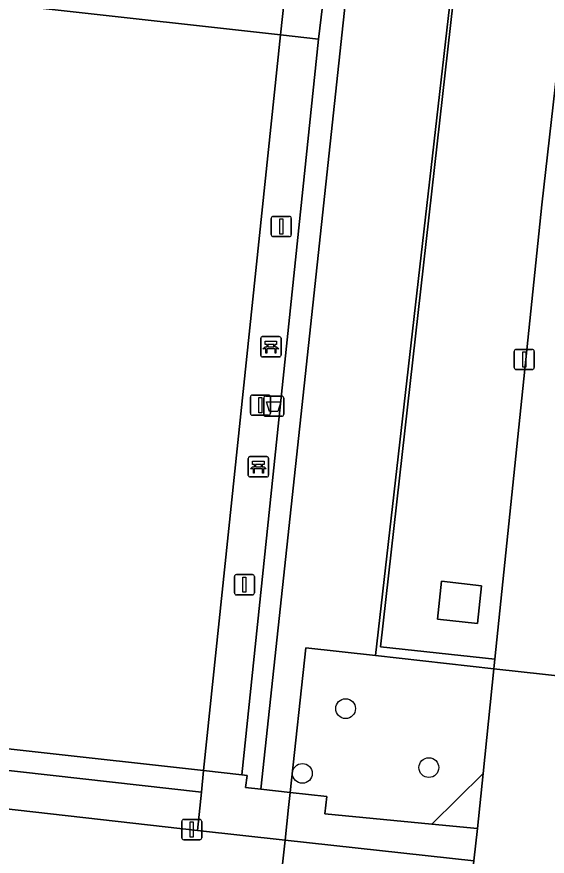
# Model space of a CAD drawing. Extents: x 162510 to 163918, y 388494 to 389774.
# Drawn here: x 162798.38 to 162824.58, y 388625.24 to 388666.71 of the extents above; entities that cross this region are included whole.
import ezdxf

# ---------------------------------------------------------------- set-up
doc = ezdxf.new("R2010")
doc.units = 0
for name, color, linetype in [('IMGEO_Afsluitpaal', 7, 'Continuous'), ('IMGEO_Afvalbak', 7, 'Continuous'), ('IMGEO_Bank', 7, 'Continuous'), ('IMGEO_Boom', 7, 'Continuous'), ('IMGEO_Groenvoorziening', 7, 'Continuous'), ('IMGEO_Haag', 7, 'Continuous'), ('IMGEO_Hek', 7, 'Continuous'), ('IMGEO_Lage_trafo', 7, 'Continuous'), ('IMGEO_Lichtmast', 7, 'Continuous'), ('IMGEO_Rijbaan_lokaal_open', 7, 'Continuous'), ('IMGEO_Terreindeel_gesloten', 7, 'Continuous'), ('IMGEO_Voetpad_open', 7, 'Continuous')]:
    doc.layers.add(name, color=color, linetype=linetype)

msp = doc.modelspace()

# ---------------------------------------------------------------- linework, layer by layer
at = {"layer": 'IMGEO_Afsluitpaal'}
for p, q in [((162806.527, 388626.155), (162806.527, 388626.955)), ((162806.527, 388626.955), (162806.527, 388626.155)), ((162806.627, 388627.055), (162807.417, 388627.055)), ((162807.417, 388627.055), (162806.627, 388627.055)), ((162807.517, 388626.955), (162807.517, 388626.155)), ((162807.517, 388626.155), (162807.517, 388626.955)), ((162807.417, 388626.055), (162806.627, 388626.055)), ((162806.627, 388626.055), (162807.417, 388626.055))]:
    msp.add_line(p, q, dxfattribs=at)
msp.add_lwpolyline([(162806.947, 388626.93), (162807.097, 388626.93), (162807.097, 388626.18), (162806.947, 388626.18), (162806.947, 388626.93)], dxfattribs=at)
for centre, start, end in [((162806.627, 388626.955), 90, 180), ((162806.627, 388626.955), 90, 180), ((162807.417, 388626.955), 0, 90), ((162807.417, 388626.955), 360, 90), ((162806.627, 388626.155), 180, 270), ((162806.627, 388626.155), 180, 270), ((162807.417, 388626.155), 270, 0), ((162807.417, 388626.155), 270, 0)]:
    msp.add_arc(centre, 0.1, start, end, dxfattribs=at)
at = {"layer": 'IMGEO_Afvalbak'}
for p, q in [((162810.573, 388647.074), (162810.573, 388647.874)), ((162810.573, 388647.874), (162810.573, 388647.074)), ((162810.673, 388647.974), (162811.463, 388647.974)), ((162811.463, 388647.974), (162810.673, 388647.974)), ((162811.563, 388647.874), (162811.563, 388647.074)), ((162811.563, 388647.074), (162811.563, 388647.874)), ((162811.463, 388646.974), (162810.673, 388646.974)), ((162810.673, 388646.974), (162811.463, 388646.974))]:
    msp.add_line(p, q, dxfattribs=at)
msp.add_lwpolyline([(162810.716, 388647.688), (162811.42, 388647.688), (162811.271, 388647.218), (162810.865, 388647.218), (162810.716, 388647.688)], dxfattribs=at)
for centre, start, end in [((162810.673, 388647.874), 90, 180), ((162810.673, 388647.874), 90, 180), ((162811.463, 388647.874), 0, 90), ((162811.463, 388647.874), 360, 90), ((162810.673, 388647.074), 180, 270), ((162810.673, 388647.074), 180, 270), ((162811.463, 388647.074), 270, 0), ((162811.463, 388647.074), 270, 0)]:
    msp.add_arc(centre, 0.1, start, end, dxfattribs=at)
at = {"layer": 'IMGEO_Bank'}
for p, q in [((162810.43, 388649.987), (162810.43, 388650.828)), ((162810.43, 388650.828), (162810.43, 388649.987)), ((162810.505, 388650.912), (162811.346, 388650.912)), ((162811.346, 388650.912), (162810.505, 388650.912)), ((162811.43, 388650.837), (162811.43, 388649.996)), ((162811.43, 388649.996), (162811.43, 388650.837)), ((162811.127, 388650.31), (162810.734, 388650.31)), ((162810.739, 388650.418), (162810.739, 388650.524)), ((162810.783, 388650.524), (162810.783, 388650.418)), ((162811.071, 388650.53), (162810.789, 388650.53)), ((162810.789, 388650.412), (162811.071, 388650.412)), ((162811.077, 388650.418), (162811.077, 388650.524)), ((162811.121, 388650.524), (162811.121, 388650.418)), ((162811.355, 388649.912), (162810.514, 388649.912)), ((162810.514, 388649.912), (162811.355, 388649.912)), ((162809.812, 388644.057), (162809.812, 388644.898)), ((162809.812, 388644.898), (162809.812, 388644.057)), ((162809.887, 388644.982), (162810.728, 388644.982)), ((162810.728, 388644.982), (162809.887, 388644.982)), ((162810.812, 388644.907), (162810.812, 388644.066)), ((162810.812, 388644.066), (162810.812, 388644.907)), ((162810.509, 388644.38), (162810.116, 388644.38)), ((162810.121, 388644.488), (162810.121, 388644.594)), ((162810.165, 388644.594), (162810.165, 388644.488)), ((162810.453, 388644.6), (162810.171, 388644.6)), ((162810.171, 388644.482), (162810.453, 388644.482)), ((162810.459, 388644.488), (162810.459, 388644.594)), ((162810.503, 388644.594), (162810.503, 388644.488)), ((162810.737, 388643.982), (162809.896, 388643.982)), ((162809.896, 388643.982), (162810.737, 388643.982))]:
    msp.add_line(p, q, dxfattribs=at)
for points in [[(162810.733, 388650.53), (162810.647, 388650.53), (162810.647, 388650.691), (162811.21, 388650.691), (162811.21, 388650.53), (162811.127, 388650.53)], [(162810.677, 388650.31), (162810.535, 388650.31), (162810.647, 388650.412), (162810.733, 388650.412)], [(162810.727, 388650.303), (162810.727, 388650.096), (162810.684, 388650.096), (162810.684, 388650.303)], [(162811.127, 388650.412), (162811.21, 388650.412), (162811.322, 388650.31), (162811.183, 388650.31)], [(162811.177, 388650.303), (162811.177, 388650.096), (162811.133, 388650.096), (162811.133, 388650.303)], [(162810.115, 388644.6), (162810.029, 388644.6), (162810.029, 388644.761), (162810.592, 388644.761), (162810.592, 388644.6), (162810.509, 388644.6)], [(162810.059, 388644.38), (162809.917, 388644.38), (162810.029, 388644.482), (162810.115, 388644.482)], [(162810.109, 388644.373), (162810.109, 388644.166), (162810.066, 388644.166), (162810.066, 388644.373)], [(162810.509, 388644.482), (162810.592, 388644.482), (162810.704, 388644.38), (162810.565, 388644.38)], [(162810.559, 388644.373), (162810.559, 388644.166), (162810.515, 388644.166), (162810.515, 388644.373)]]:
    msp.add_lwpolyline(points, dxfattribs=at)
for centre, radius, start, end in [((162810.508, 388650.834), 0.0779, 92.4484, 184.2845), ((162810.508, 388650.834), 0.0779, 92.4484, 184.2845), ((162811.352, 388650.834), 0.0779, 2.4484, 94.2845), ((162811.352, 388650.834), 0.0779, 2.4484, 94.2845), ((162810.677, 388650.303), 0.00671, 2.8957, 87.1043), ((162810.734, 388650.303), 0.00671, 92.8957, 177.1043), ((162810.732, 388650.523), 0.00671, 2.8957, 87.1043), ((162810.732, 388650.419), 0.00671, 272.8957, 357.1043), ((162810.789, 388650.523), 0.00671, 92.8957, 177.1043), ((162810.789, 388650.419), 0.00671, 182.8957, 267.1043), ((162811.071, 388650.523), 0.00671, 2.8957, 87.1043), ((162811.071, 388650.419), 0.00671, 272.8957, 357.1043), ((162811.128, 388650.523), 0.00671, 92.8957, 177.1043), ((162811.128, 388650.419), 0.00671, 182.8957, 267.1043), ((162811.126, 388650.303), 0.00671, 2.8957, 87.1043), ((162811.183, 388650.303), 0.00671, 92.8957, 177.1043), ((162810.508, 388649.99), 0.0779, 182.4484, 274.2845), ((162810.508, 388649.99), 0.0779, 182.4484, 274.2845), ((162811.352, 388649.99), 0.0779, 272.4484, 4.2845), ((162811.352, 388649.99), 0.0779, 272.4484, 4.2845), ((162809.89, 388644.904), 0.0779, 92.4484, 184.2845), ((162809.89, 388644.904), 0.0779, 92.4484, 184.2845), ((162810.734, 388644.904), 0.0779, 2.4484, 94.2845), ((162810.734, 388644.904), 0.0779, 2.4484, 94.2845), ((162810.059, 388644.373), 0.00671, 2.8957, 87.1043), ((162810.116, 388644.373), 0.00671, 92.8957, 177.1043), ((162810.114, 388644.593), 0.00671, 2.8957, 87.1043), ((162810.114, 388644.489), 0.00671, 272.8957, 357.1043), ((162810.171, 388644.593), 0.00671, 92.8957, 177.1043), ((162810.171, 388644.489), 0.00671, 182.8957, 267.1043), ((162810.453, 388644.593), 0.00671, 2.8957, 87.1043), ((162810.453, 388644.489), 0.00671, 272.8957, 357.1043), ((162810.51, 388644.593), 0.00671, 92.8957, 177.1043), ((162810.51, 388644.489), 0.00671, 182.8957, 267.1043), ((162810.508, 388644.373), 0.00671, 2.8957, 87.1043), ((162810.565, 388644.373), 0.00671, 92.8957, 177.1043), ((162809.89, 388644.06), 0.0779, 182.4484, 274.2845), ((162809.89, 388644.06), 0.0779, 182.4484, 274.2845), ((162810.734, 388644.06), 0.0779, 272.4484, 4.2845), ((162810.734, 388644.06), 0.0779, 272.4484, 4.2845)]:
    msp.add_arc(centre, radius, start, end, dxfattribs=at)
at = {"layer": 'IMGEO_Boom'}
for centre in [(162814.621, 388632.53), (162812.483, 388629.332), (162818.732, 388629.619)]:
    msp.add_circle(centre, 0.489, dxfattribs=at)
at = {"layer": 'IMGEO_Groenvoorziening'}
for points in [[(162821.948, 388634.505), (162821.964, 388634.662), (162821.996, 388634.969), (162816.351, 388635.591), (162824.334, 388706.496), (162817.314, 388707.306), (162817.009, 388704.455), (162817.392, 388704.415), (162818.566, 388704.296), (162823.913, 388703.754), (162816.094, 388635.154)], [(162809.752, 388629.232), (162809.683, 388628.638), (162810.439, 388628.552), (162818.566, 388704.296), (162817.392, 388704.415), (162813.593, 388668.215), (162813.288, 388665.612), (162809.487, 388629.261)], [(162811.885, 388628.388), (162812.658, 388635.536), (162816.094, 388635.154), (162823.913, 388703.754), (162818.566, 388704.296), (162810.439, 388628.552)], [(162776.981, 388671.284), (162776.803, 388669.682), (162777.401, 388669.615), (162811.408, 388665.822), (162811.582, 388667.482)], [(162816.094, 388635.154), (162812.658, 388635.536), (162811.885, 388628.388), (162813.691, 388628.182), (162813.59, 388627.326), (162818.885, 388626.819), (162821.413, 388629.319), (162821.948, 388634.505)], [(162773.037, 388632.274), (162807.499, 388628.402), (162807.607, 388629.47), (162773.442, 388633.26), (162773.143, 388633.293)], [(162773.037, 388632.274), (162772.841, 388630.389), (162793.465, 388628.073), (162793.586, 388629.263), (162795.355, 388629.062), (162795.229, 388627.875), (162807.309, 388626.518), (162807.499, 388628.402)]]:
    msp.add_lwpolyline(points, close=True, dxfattribs=at)
at = {"layer": 'IMGEO_Haag'}
for points in [[(162809.752, 388629.232), (162809.683, 388628.638), (162810.439, 388628.552), (162818.566, 388704.296), (162817.392, 388704.415), (162813.593, 388668.215), (162813.288, 388665.612), (162809.487, 388629.261)], [(162776.981, 388671.284), (162776.803, 388669.682), (162777.401, 388669.615), (162811.408, 388665.822), (162811.582, 388667.482)], [(162773.037, 388632.274), (162807.499, 388628.402), (162807.607, 388629.47), (162773.442, 388633.26), (162773.143, 388633.293)]]:
    msp.add_lwpolyline(points, close=True, dxfattribs=at)
at = {"layer": 'IMGEO_Hek'}
for points in [[(162818.566, 388704.296), (162823.913, 388703.754), (162816.094, 388635.154)], [(162777.401, 388669.615), (162811.408, 388665.822)], [(162809.487, 388629.261), (162813.288, 388665.612)], [(162811.408, 388665.822), (162813.288, 388665.612)], [(162811.885, 388628.388), (162812.658, 388635.536)], [(162812.658, 388635.536), (162816.094, 388635.154)], [(162816.094, 388635.154), (162821.948, 388634.505)], [(162821.948, 388634.505), (162827.048, 388633.939)], [(162773.442, 388633.26), (162807.607, 388629.47)], [(162807.607, 388629.47), (162809.487, 388629.261)], [(162811.804, 388627.642), (162811.885, 388628.388)]]:
    msp.add_lwpolyline(points, dxfattribs=at)
at = {"layer": 'IMGEO_Lage_trafo'}
msp.add_lwpolyline([(162821.329, 388638.593), (162819.363, 388638.824), (162819.156, 388636.954), (162821.139, 388636.734)], close=True, dxfattribs=at)
at = {"layer": 'IMGEO_Lichtmast'}
for p, q in [((162811.049, 388656.854), (162811.839, 388656.854)), ((162811.839, 388656.854), (162811.049, 388656.854)), ((162810.949, 388655.954), (162810.949, 388656.754)), ((162810.949, 388656.754), (162810.949, 388655.954)), ((162811.939, 388656.754), (162811.939, 388655.954)), ((162811.939, 388655.954), (162811.939, 388656.754)), ((162811.839, 388655.854), (162811.049, 388655.854)), ((162811.049, 388655.854), (162811.839, 388655.854)), ((162822.947, 388649.383), (162822.947, 388650.183)), ((162822.947, 388650.183), (162822.947, 388649.383)), ((162823.047, 388650.283), (162823.837, 388650.283)), ((162823.837, 388650.283), (162823.047, 388650.283)), ((162823.937, 388650.183), (162823.937, 388649.383)), ((162823.937, 388649.383), (162823.937, 388650.183)), ((162823.837, 388649.283), (162823.047, 388649.283)), ((162823.047, 388649.283), (162823.837, 388649.283)), ((162809.918, 388647.125), (162809.918, 388647.925)), ((162809.918, 388647.925), (162809.918, 388647.125)), ((162810.018, 388648.025), (162810.808, 388648.025)), ((162810.808, 388648.025), (162810.018, 388648.025)), ((162810.908, 388647.925), (162810.908, 388647.125)), ((162810.908, 388647.125), (162810.908, 388647.925)), ((162810.808, 388647.025), (162810.018, 388647.025)), ((162810.018, 388647.025), (162810.808, 388647.025)), ((162809.128, 388638.253), (162809.128, 388639.053)), ((162809.128, 388639.053), (162809.128, 388638.253)), ((162809.228, 388639.153), (162810.018, 388639.153)), ((162810.018, 388639.153), (162809.228, 388639.153)), ((162810.118, 388639.053), (162810.118, 388638.253)), ((162810.118, 388638.253), (162810.118, 388639.053)), ((162810.018, 388638.153), (162809.228, 388638.153)), ((162809.228, 388638.153), (162810.018, 388638.153))]:
    msp.add_line(p, q, dxfattribs=at)
for points in [[(162811.369, 388656.729), (162811.519, 388656.729), (162811.519, 388655.979), (162811.369, 388655.979), (162811.369, 388656.729)], [(162823.367, 388650.158), (162823.517, 388650.158), (162823.517, 388649.408), (162823.367, 388649.408), (162823.367, 388650.158)], [(162810.338, 388647.9), (162810.488, 388647.9), (162810.488, 388647.15), (162810.338, 388647.15), (162810.338, 388647.9)], [(162809.548, 388639.028), (162809.698, 388639.028), (162809.698, 388638.278), (162809.548, 388638.278), (162809.548, 388639.028)]]:
    msp.add_lwpolyline(points, dxfattribs=at)
for centre, start, end in [((162811.049, 388656.754), 90, 180), ((162811.049, 388656.754), 90, 180), ((162811.839, 388656.754), 0, 90), ((162811.839, 388656.754), 360, 90), ((162811.049, 388655.954), 180, 270), ((162811.049, 388655.954), 180, 270), ((162811.839, 388655.954), 270, 0), ((162811.839, 388655.954), 270, 0), ((162823.047, 388650.183), 90, 180), ((162823.047, 388650.183), 90, 180), ((162823.837, 388650.183), 0, 90), ((162823.837, 388650.183), 360, 90), ((162823.047, 388649.383), 180, 270), ((162823.047, 388649.383), 180, 270), ((162823.837, 388649.383), 270, 0), ((162823.837, 388649.383), 270, 0), ((162810.018, 388647.925), 90, 180), ((162810.018, 388647.925), 90, 180), ((162810.808, 388647.925), 0, 90), ((162810.808, 388647.925), 360, 90), ((162810.018, 388647.125), 180, 270), ((162810.018, 388647.125), 180, 270), ((162810.808, 388647.125), 270, 0), ((162810.808, 388647.125), 270, 0), ((162809.228, 388639.053), 90, 180), ((162809.228, 388639.053), 90, 180), ((162810.018, 388639.053), 0, 90), ((162810.018, 388639.053), 360, 90), ((162809.228, 388638.253), 180, 270), ((162809.228, 388638.253), 180, 270), ((162810.018, 388638.253), 270, 0), ((162810.018, 388638.253), 270, 0)]:
    msp.add_arc(centre, 0.1, start, end, dxfattribs=at)
at = {"layer": 'IMGEO_Rijbaan_lokaal_open'}
msp.add_lwpolyline([(162895.102, 388609.996), (162894.074, 388609.746), (162887.063, 388610.415), (162825.386, 388617.284), (162826.069, 388624.082), (162826.43, 388627.72), (162827.048, 388633.939), (162821.948, 388634.505), (162821.413, 388629.319), (162821.133, 388626.604), (162820.955, 388625.01), (162820.293, 388619.072), (162815.18, 388573.203), (162815.081, 388572.314), (162820.299, 388571.727), (162820.438, 388572.974), (162821.191, 388579.707), (162882.237, 388572.806), (162889.682, 388571.964)], dxfattribs=at)
msp.add_lwpolyline([(162811.197, 388622.036), (162813.483, 388621.78), (162815.538, 388621.55), (162818.163, 388621.256), (162818.274, 388621.237), (162818.494, 388621.183), (162818.707, 388621.11), (162818.914, 388621.019), (162819.111, 388620.909), (162819.298, 388620.782), (162819.473, 388620.639), (162819.634, 388620.481), (162819.78, 388620.309), (162819.911, 388620.125), (162820.025, 388619.93), (162820.12, 388619.725), (162820.197, 388619.513), (162820.255, 388619.295), (162820.293, 388619.072), (162820.955, 388625.01), (162811.63, 388626.04)], close=True, dxfattribs=at)
at = {"layer": 'IMGEO_Terreindeel_gesloten'}
msp.add_lwpolyline([(162811.408, 388665.822), (162777.401, 388669.615), (162773.442, 388633.26), (162807.607, 388629.47)], close=True, dxfattribs=at)
at = {"layer": 'IMGEO_Voetpad_open'}
for points in [[(162816.351, 388635.591), (162821.996, 388634.969), (162824.314, 388657.422), (162829.746, 388705.402), (162828.324, 388705.576), (162828.394, 388706.483), (162824.372, 388706.923), (162824.334, 388706.496)], [(162831.685, 388675.517), (162832.826, 388685.885), (162833.976, 388696.333), (162835.004, 388705.671), (162829.672, 388706.222), (162829.746, 388705.402), (162824.314, 388657.422), (162821.996, 388634.969), (162821.964, 388634.662), (162821.948, 388634.505), (162827.048, 388633.939), (162827.06, 388634.063), (162827.126, 388634.32), (162827.185, 388634.685), (162827.418, 388636.81), (162827.504, 388637.538), (162828.722, 388648.605), (162829.99, 388660.118), (162830.826, 388667.718)], [(162811.702, 388668.422), (162811.582, 388667.482), (162811.408, 388665.822), (162813.288, 388665.612), (162813.593, 388668.215)], [(162807.607, 388629.47), (162809.487, 388629.261), (162813.288, 388665.612), (162811.408, 388665.822)], [(162821.139, 388636.734), (162819.156, 388636.954), (162819.363, 388638.824), (162821.329, 388638.593)], [(162772.841, 388630.389), (162771.312, 388630.56), (162736.146, 388634.254), (162732.092, 388634.724), (162732.278, 388636.348), (162730.65, 388636.497), (162724.876, 388637.257), (162725.23, 388631.074), (162737.892, 388630.075), (162739.583, 388629.916), (162750.419, 388628.897), (162751.612, 388628.739), (162786.552, 388624.808), (162792.525, 388624.136), (162797.299, 388623.599), (162811.197, 388622.036), (162811.63, 388626.04), (162807.309, 388626.518), (162795.229, 388627.875), (162793.465, 388628.073)], [(162809.487, 388629.261), (162807.607, 388629.47), (162807.499, 388628.402), (162807.309, 388626.518), (162811.63, 388626.04), (162811.804, 388627.642), (162811.885, 388628.388), (162810.439, 388628.552), (162809.683, 388628.638), (162809.752, 388629.232)], [(162821.133, 388626.604), (162821.413, 388629.319), (162818.885, 388626.819)], [(162811.804, 388627.642), (162811.63, 388626.04), (162820.955, 388625.01), (162821.133, 388626.604), (162818.885, 388626.819), (162813.59, 388627.326), (162813.691, 388628.182), (162811.885, 388628.388)]]:
    msp.add_lwpolyline(points, close=True, dxfattribs=at)

doc.saveas('drawing.dxf')
